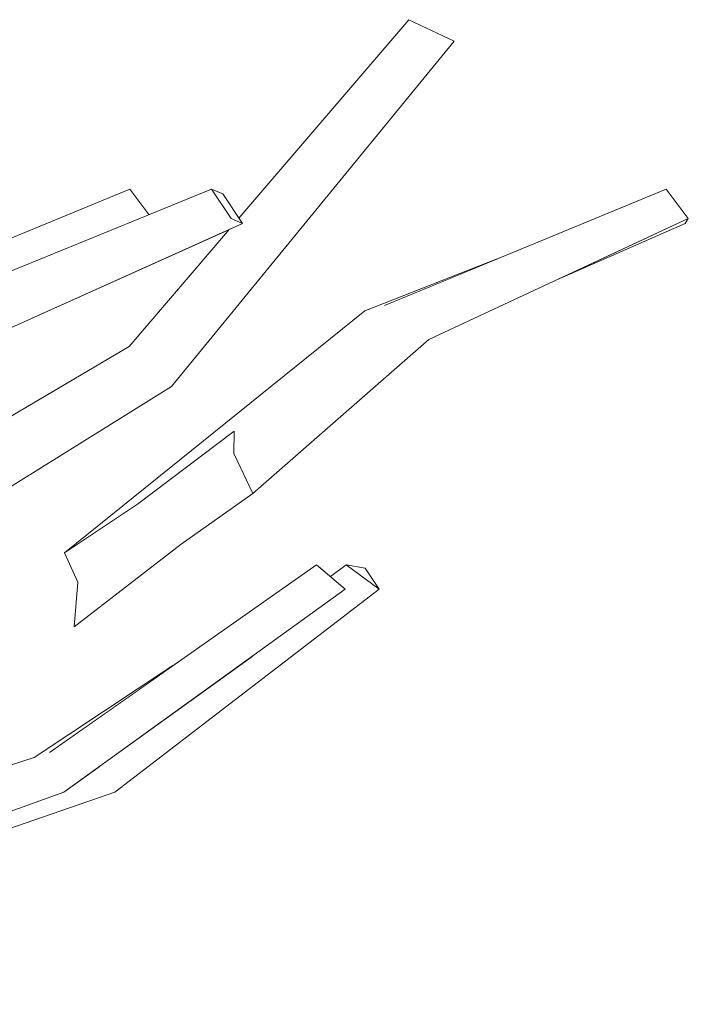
# Model space of a CAD drawing. Extents: x -289599 to -184549, y 66678 to 295474.
# Tile 549 of 656: x -250380 to -250322, y 71710 to 71795. Entities that reach past the tile are written whole.
import ezdxf

# ---------------------------------------------------------------- set-up
doc = ezdxf.new("R2010")
doc.units = 0
doc.header["$MEASUREMENT"] = 0
doc.linetypes.add('Wipeout_Contour', pattern=[1000, 0, -1000])
doc.layers.add('arch drzewa', color=8, linetype='Continuous')
doc.layers.add('Model drzwi', color=8, linetype='Continuous')
doc.layers.add('arch drzewa_Nr_Pióra__24', color=8, linetype='Continuous', lineweight=9)
doc.layers.add('arch drzewa_Nr_Pióra__4', color=8, linetype='Continuous', lineweight=9)

msp = doc.modelspace()

# ---------------------------------------------------------------- wipeouts: each hides what was drawn before it
at = {"color": 254, "linetype": 'Wipeout_Contour', "lineweight": 0, "ltscale": 1277047.971689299}
msp.add_wipeout([(-250412.425, 71715.429), (-250424.49, 71710.29), (-250371.461, 71728.582), (-250372.762, 71730.817), (-250375.854, 71728.582)], dxfattribs=at).dxf.layer = 'arch drzewa'
at = {"color": 254, "linetype": 'Wipeout_Contour', "lineweight": 0, "ltscale": 2554169.239604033}
msp.add_wipeout([(-250405.497, 71748.43), (-250405.671, 71746.136), (-250392.052, 71754.161), (-250385.631, 71765.072), (-250380.897, 71763.207), (-250383.093, 71759.44), (-250370.21, 71767.031), (-250361.56, 71777.15), (-250383.703, 71767.159), (-250404.092, 71751.329)], dxfattribs=at).dxf.layer = 'Model drzwi'

# ---------------------------------------------------------------- next in the draw order: wipeouts: each hides what was drawn before it
at = {"color": 254, "linetype": 'Wipeout_Contour', "lineweight": 0, "ltscale": 766215.237449}
msp.add_wipeout([(-250383.779, 71767.622), (-250361.43, 71778.064), (-250363.111, 71780.618)], dxfattribs=at).dxf.layer = 'arch drzewa'
at = {"color": 254, "linetype": 'Wipeout_Contour', "lineweight": 0, "ltscale": 766234.906887}
msp.add_wipeout([(-250426.713, 71710.29), (-250375.854, 71728.582), (-250377.085, 71732.024)], dxfattribs=at).dxf.layer = 'arch drzewa'

# ---------------------------------------------------------------- next in the draw order: wipeouts: each hides what was drawn before it
at = {"color": 254, "linetype": 'Wipeout_Contour', "lineweight": 0, "ltscale": 766236.941872}
msp.add_wipeout([(-250363.111, 71780.618), (-250387.659, 71770.578), (-250383.779, 71767.622)], dxfattribs=at).dxf.layer = 'arch drzewa'
at = {"color": 254, "linetype": 'Wipeout_Contour', "lineweight": 0, "ltscale": 1277148.227583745}
msp.add_wipeout([(-250424.773, 71713.077), (-250428.233, 71711.563), (-250426.713, 71710.29), (-250377.085, 71732.024), (-250417.39, 71717.775)], dxfattribs=at).dxf.layer = 'arch drzewa'

# ---------------------------------------------------------------- next in the draw order: wipeouts: each hides what was drawn before it
at = {"color": 254, "linetype": 'Wipeout_Contour', "lineweight": 0, "ltscale": 766211.649345}
msp.add_wipeout([(-250383.703, 71767.159), (-250360.447, 71777.653), (-250361.43, 71778.064)], dxfattribs=at).dxf.layer = 'arch drzewa'
at = {"color": 254, "linetype": 'Wipeout_Contour', "lineweight": 0, "ltscale": 1021663.714214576}
msp.add_wipeout([(-250417.39, 71717.775), (-250377.085, 71732.024), (-250378.402, 71731.591), (-250417.362, 71717.793)], dxfattribs=at).dxf.layer = 'arch drzewa'

# ---------------------------------------------------------------- next in the draw order: wipeouts: each hides what was drawn before it
at = {"color": 254, "linetype": 'Wipeout_Contour', "lineweight": 0, "ltscale": 766229.525303}
msp.add_wipeout([(-250361.43, 71778.064), (-250383.779, 71767.622), (-250383.703, 71767.159)], dxfattribs=at).dxf.layer = 'arch drzewa'
at = {"color": 254, "linetype": 'Wipeout_Contour', "lineweight": 0, "ltscale": 766262.20162}
msp.add_wipeout([(-250414.303, 71719.739), (-250417.362, 71717.793), (-250378.402, 71731.591)], dxfattribs=at).dxf.layer = 'arch drzewa'

# ---------------------------------------------------------------- next in the draw order: wipeouts: each hides what was drawn before it
at = {"color": 254, "linetype": 'Wipeout_Contour', "lineweight": 0, "ltscale": 1021595.113442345}
msp.add_wipeout([(-250361.43, 71778.064), (-250360.447, 71777.653), (-250362.128, 71780.207), (-250363.111, 71780.618)], dxfattribs=at).dxf.layer = 'arch drzewa'
at = {"color": 254, "linetype": 'Wipeout_Contour', "lineweight": 0, "ltscale": 766230.004224}
msp.add_wipeout([(-250405.478, 71739.322), (-250366.552, 71763.59), (-250370.21, 71767.031)], dxfattribs=at).dxf.layer = 'arch drzewa'

# ---------------------------------------------------------------- next in the draw order: wipeouts: each hides what was drawn before it
at = {"color": 254, "linetype": 'Wipeout_Contour', "lineweight": 0, "ltscale": 766172.404169}
msp.add_wipeout([(-250366.552, 71763.59), (-250342.193, 71793.356), (-250346.113, 71795.223)], dxfattribs=at).dxf.layer = 'arch drzewa'
at = {"color": 254, "linetype": 'Wipeout_Contour', "lineweight": 0, "ltscale": 1021692.978019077}
msp.add_wipeout([(-250408.482, 71742.273), (-250405.478, 71739.322), (-250370.21, 71767.031), (-250406.984, 71745.362)], dxfattribs=at).dxf.layer = 'arch drzewa'

# ---------------------------------------------------------------- next in the draw order: wipeouts: each hides what was drawn before it
at = {"color": 254, "linetype": 'Wipeout_Contour', "lineweight": 0, "ltscale": 1532382.060618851}
msp.add_wipeout([(-250361.56, 71777.15), (-250370.21, 71767.031), (-250366.552, 71763.59), (-250346.113, 71795.223), (-250360.744, 71778.105), (-250360.447, 71777.653)], dxfattribs=at).dxf.layer = 'arch drzewa'
at = {"color": 254, "linetype": 'Wipeout_Contour', "lineweight": 0, "ltscale": 1532292.667756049}
msp.add_wipeout([(-250371.461, 71728.582), (-250348.658, 71746.113), (-250351.493, 71748.206), (-250352.682, 71747.037), (-250351.6, 71746.113), (-250359.244, 71740.589)], dxfattribs=at).dxf.layer = 'arch drzewa'

# ---------------------------------------------------------------- next in the draw order: linework, layer by layer
at = {"layer": 'arch drzewa_Nr_Pióra__4', "linetype": 'Continuous'}
for p, q in [((-250342.193, 71793.356), (-250346.113, 71795.223)), ((-250361.43, 71778.064), (-250363.111, 71780.618)), ((-250363.111, 71780.618), (-250362.128, 71780.207)), ((-250362.128, 71780.207), (-250360.447, 71777.653)), ((-250360.447, 71777.653), (-250361.43, 71778.064))]:
    msp.add_line(p, q, dxfattribs=at)

# ---------------------------------------------------------------- next in the draw order: wipeouts: each hides what was drawn before it
at = {"color": 254, "linetype": 'Wipeout_Contour', "lineweight": 0, "ltscale": 766229.443672}
msp.add_wipeout([(-250382.936, 71772.51), (-250368.522, 71778.405), (-250370.163, 71780.618)], dxfattribs=at).dxf.layer = 'arch drzewa'
at = {"color": 254, "linetype": 'Wipeout_Contour', "lineweight": 0, "ltscale": 1021542.327507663}
msp.add_wipeout([(-250359.561, 71754.356), (-250344.374, 71767.622), (-250348.199, 71770.578), (-250361.177, 71757.802)], dxfattribs=at).dxf.layer = 'arch drzewa'
at = {"color": 254, "linetype": 'Wipeout_Contour', "lineweight": 0, "ltscale": 766139.510061}
msp.add_wipeout([(-250352.867, 71747.194), (-250352.682, 71747.037), (-250351.493, 71748.206)], dxfattribs=at).dxf.layer = 'arch drzewa'
at = {"color": 254, "linetype": 'Wipeout_Contour', "lineweight": 0, "ltscale": 766170.458509}
msp.add_wipeout([(-250359.244, 71740.589), (-250372.762, 71730.817), (-250371.461, 71728.582)], dxfattribs=at).dxf.layer = 'arch drzewa'

# ---------------------------------------------------------------- next in the draw order: wipeouts: each hides what was drawn before it
at = {"color": 254, "linetype": 'Wipeout_Contour', "lineweight": 0, "ltscale": 766103.018877}
msp.add_wipeout([(-250344.374, 71767.622), (-250322.007, 71778.064), (-250323.901, 71780.618)], dxfattribs=at).dxf.layer = 'arch drzewa'
at = {"color": 254, "linetype": 'Wipeout_Contour', "lineweight": 0, "ltscale": 766166.397455}
msp.add_wipeout([(-250348.199, 71770.578), (-250361.171, 71759.732), (-250361.177, 71757.802)], dxfattribs=at).dxf.layer = 'arch drzewa'
at = {"color": 254, "linetype": 'Wipeout_Contour', "lineweight": 0, "ltscale": 766133.424936}
msp.add_wipeout([(-250348.658, 71746.113), (-250349.879, 71747.925), (-250351.493, 71748.206)], dxfattribs=at).dxf.layer = 'arch drzewa'

# ---------------------------------------------------------------- next in the draw order: linework, layer by layer
at = {"layer": 'arch drzewa_Nr_Pióra__4', "linetype": 'Continuous'}
msp.add_line((-250349.879, 71747.925), (-250348.658, 71746.113), dxfattribs=at)

# ---------------------------------------------------------------- next in the draw order: wipeouts: each hides what was drawn before it
at = {"color": 254, "linetype": 'Wipeout_Contour', "lineweight": 0, "ltscale": 1021558.615138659}
msp.add_wipeout([(-250361.171, 71759.732), (-250348.199, 71770.578), (-250349.901, 71770.115), (-250369.492, 71753.421)], dxfattribs=at).dxf.layer = 'arch drzewa'
at = {"color": 254, "linetype": 'Wipeout_Contour', "lineweight": 0, "ltscale": 766157.686733}
msp.add_wipeout([(-250375.854, 71728.582), (-250351.6, 71746.113), (-250354.068, 71748.206)], dxfattribs=at).dxf.layer = 'arch drzewa'

# ---------------------------------------------------------------- next in the draw order: wipeouts: each hides what was drawn before it
at = {"color": 254, "linetype": 'Wipeout_Contour', "lineweight": 0, "ltscale": 766124.694668}
msp.add_wipeout([(-250323.901, 71780.618), (-250348.199, 71770.578), (-250344.374, 71767.622)], dxfattribs=at).dxf.layer = 'arch drzewa'
at = {"color": 254, "linetype": 'Wipeout_Contour', "lineweight": 0, "ltscale": 766185.31505}
msp.add_wipeout([(-250349.901, 71770.115), (-250375.797, 71749.247), (-250369.492, 71753.421)], dxfattribs=at).dxf.layer = 'arch drzewa'
at = {"color": 254, "linetype": 'Wipeout_Contour', "lineweight": 0, "ltscale": 766176.518337}
msp.add_wipeout([(-250354.068, 71748.206), (-250377.085, 71732.024), (-250375.854, 71728.582)], dxfattribs=at).dxf.layer = 'arch drzewa'

# ---------------------------------------------------------------- next in the draw order: linework, layer by layer
at = {"layer": 'arch drzewa_Nr_Pióra__24', "linetype": 'Continuous'}
for p, q in [((-250369.492, 71753.421), (-250361.171, 71759.732)), ((-250361.177, 71757.802), (-250361.171, 71759.732)), ((-250359.561, 71754.356), (-250361.177, 71757.802)), ((-250365.726, 71749.974), (-250359.561, 71754.356)), ((-250375.797, 71749.247), (-250369.492, 71753.421)), ((-250374.963, 71742.845), (-250365.726, 71749.974)), ((-250374.649, 71746.701), (-250375.797, 71749.247)), ((-250374.963, 71742.845), (-250374.649, 71746.701))]:
    msp.add_line(p, q, dxfattribs=at)
at = {"layer": 'arch drzewa_Nr_Pióra__4', "linetype": 'Continuous'}
for p, q in [((-250360.744, 71778.105), (-250346.113, 71795.223)), ((-250359.561, 71754.356), (-250344.374, 71767.622)), ((-250406.984, 71745.362), (-250370.21, 71767.031)), ((-250426.713, 71710.29), (-250375.854, 71728.582)), ((-250424.49, 71710.29), (-250371.461, 71728.582))]:
    msp.add_line(p, q, dxfattribs=at)

# ---------------------------------------------------------------- next in the draw order: wipeouts: each hides what was drawn before it
at = {"color": 254, "linetype": 'Wipeout_Contour', "lineweight": 0, "ltscale": 1277094.342748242}
msp.add_wipeout([(-250394.46, 71770.578), (-250391.094, 71767.976), (-250387.659, 71770.578), (-250382.936, 71772.51), (-250370.163, 71780.618)], dxfattribs=at).dxf.layer = 'arch drzewa'
at = {"color": 254, "linetype": 'Wipeout_Contour', "lineweight": 0, "ltscale": 766091.74606}
msp.add_wipeout([(-250333.329, 71772.779), (-250322.273, 71777.653), (-250322.007, 71778.064)], dxfattribs=at).dxf.layer = 'arch drzewa'
at = {"color": 254, "linetype": 'Wipeout_Contour', "lineweight": 0, "ltscale": 766142.67776}
msp.add_wipeout([(-250349.901, 71770.115), (-250348.199, 71770.578), (-250338.495, 71774.588)], dxfattribs=at).dxf.layer = 'arch drzewa'
at = {"color": 254, "linetype": 'Wipeout_Contour', "lineweight": 0, "ltscale": 766141.91681}
msp.add_wipeout([(-250351.6, 71746.113), (-250353.723, 71747.925), (-250354.068, 71748.206)], dxfattribs=at).dxf.layer = 'arch drzewa'
at = {"color": 254, "linetype": 'Wipeout_Contour', "lineweight": 0, "ltscale": 766188.955574}
msp.add_wipeout([(-250378.402, 71731.591), (-250377.085, 71732.024), (-250366.444, 71739.505)], dxfattribs=at).dxf.layer = 'arch drzewa'

# ---------------------------------------------------------------- next in the draw order: linework, layer by layer
at = {"layer": 'arch drzewa_Nr_Pióra__4', "linetype": 'Continuous'}
for p, q in [((-250366.552, 71763.59), (-250342.193, 71793.356)), ((-250394.46, 71770.578), (-250370.163, 71780.618)), ((-250387.659, 71770.578), (-250363.111, 71780.618)), ((-250368.522, 71778.405), (-250370.163, 71780.618)), ((-250348.199, 71770.578), (-250323.901, 71780.618)), ((-250322.007, 71778.064), (-250323.901, 71780.618)), ((-250344.374, 71767.622), (-250322.007, 71778.064)), ((-250322.273, 71777.653), (-250322.007, 71778.064)), ((-250383.703, 71767.159), (-250360.447, 71777.653)), ((-250370.21, 71767.031), (-250361.56, 71777.15)), ((-250333.329, 71772.779), (-250322.273, 71777.653)), ((-250349.901, 71770.115), (-250338.495, 71774.588)), ((-250375.797, 71749.247), (-250349.901, 71770.115)), ((-250405.478, 71739.322), (-250366.552, 71763.59)), ((-250377.085, 71732.024), (-250354.068, 71748.206)), ((-250351.6, 71746.113), (-250354.068, 71748.206)), ((-250354.068, 71748.206), (-250353.723, 71747.925)), ((-250352.867, 71747.194), (-250351.493, 71748.206)), ((-250348.658, 71746.113), (-250351.493, 71748.206)), ((-250351.493, 71748.206), (-250349.879, 71747.925)), ((-250353.723, 71747.925), (-250351.6, 71746.113)), ((-250375.854, 71728.582), (-250351.6, 71746.113)), ((-250371.461, 71728.582), (-250348.658, 71746.113)), ((-250378.402, 71731.591), (-250366.444, 71739.505)), ((-250414.303, 71719.739), (-250378.402, 71731.591))]:
    msp.add_line(p, q, dxfattribs=at)

doc.saveas('drawing.dxf')
